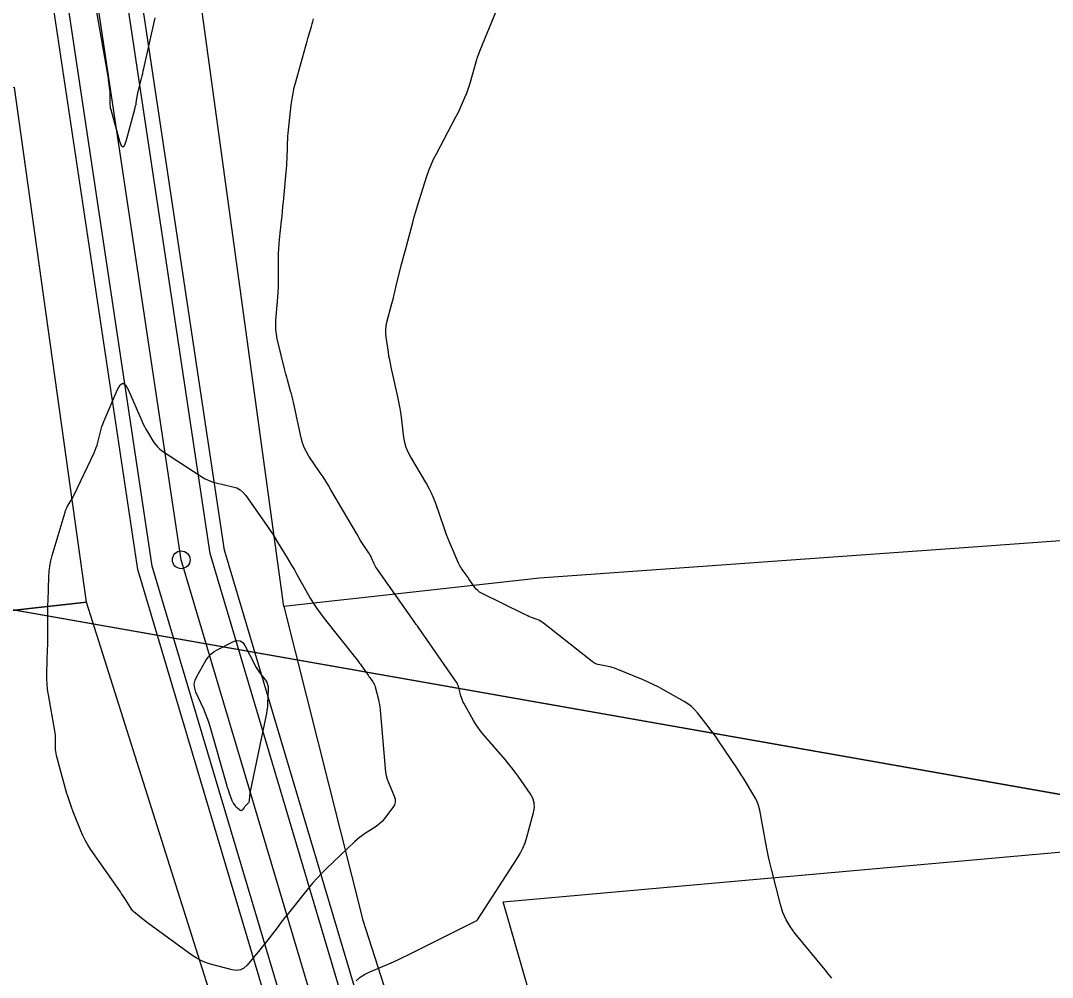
# Model space of a CAD drawing. Extents: x -534481 to -534256, y -1190577 to -1190138.
# Drawn here: x -534407.48 to -534390.01, y -1190463.81 to -1190447.62 of the extents above; entities that cross this region are included whole.
import ezdxf

# ---------------------------------------------------------------- set-up
doc = ezdxf.new("R2010")
doc.units = 0
for name, color, linetype in [('0_kroužky', 7, 'Continuous'), ('30', 7, 'Continuous'), ('31', 7, 'Continuous'), ('_N_osa', 7, 'Continuous'), ('_rámeček', 7, 'Continuous'), ('_tenka', 7, 'Continuous'), ('Hranice parcel', 7, 'Continuous'), ('Polygon budovy', 7, 'Continuous')]:
    doc.layers.add(name, color=color, linetype=linetype)

msp = doc.modelspace()

# ---------------------------------------------------------------- linework, layer by layer
at = {"layer": '0_kroužky'}
msp.add_circle((-534404.757, -1190456.741), 0.15, dxfattribs=at)
msp.add_circle((-534404.757, -1190456.741), 0.15, dxfattribs=at)
msp.add_circle((-534404.757, -1190456.741), 0.15, dxfattribs=at)
msp.add_circle((-534404.757, -1190456.741), 0.15, dxfattribs=at)
msp.add_circle((-534404.757, -1190456.741), 0.15, dxfattribs=at)
msp.add_circle((-534404.757, -1190456.741), 0.15, dxfattribs=at)
at = {"layer": '30'}
msp.add_lwpolyline([(-534401.793, -1190463.865), (-534401.728, -1190463.806), (-534401.656, -1190463.757), (-534401.577, -1190463.718), (-534401.245, -1190463.578), (-534401.163, -1190463.543), (-534401.08, -1190463.506), (-534400.999, -1190463.467), (-534400.918, -1190463.428), (-534399.755, -1190462.845), (-534399.748, -1190462.841), (-534399.746, -1190462.839), (-534399.742, -1190462.833), (-534399.071, -1190461.798), (-534399.019, -1190461.711), (-534398.975, -1190461.621), (-534398.937, -1190461.528), (-534398.907, -1190461.432), (-534398.793, -1190461.017), (-534398.779, -1190460.932), (-534398.784, -1190460.851), (-534398.807, -1190460.773), (-534398.849, -1190460.698), (-534399.054, -1190460.404), (-534399.106, -1190460.332), (-534399.16, -1190460.26), (-534399.216, -1190460.191), (-534399.273, -1190460.122), (-534399.655, -1190459.681), (-534399.698, -1190459.629), (-534399.737, -1190459.575), (-534399.774, -1190459.518), (-534399.809, -1190459.46), (-534399.972, -1190459.166), (-534399.988, -1190459.136), (-534400.001, -1190459.105), (-534400.013, -1190459.073), (-534400.022, -1190459.041), (-534400.056, -1190458.91), (-534400.066, -1190458.878), (-534400.078, -1190458.847), (-534400.094, -1190458.817), (-534400.112, -1190458.789), (-534400.74, -1190457.887), (-534400.759, -1190457.86), (-534400.778, -1190457.833), (-534400.835, -1190457.753), (-534400.854, -1190457.726), (-534401.448, -1190456.886), (-534401.462, -1190456.865), (-534401.475, -1190456.843), (-534401.486, -1190456.821), (-534401.497, -1190456.798), (-534401.537, -1190456.705), (-534401.548, -1190456.682), (-534401.559, -1190456.66), (-534401.572, -1190456.638), (-534401.585, -1190456.616), (-534401.697, -1190456.447), (-534401.72, -1190456.412), (-534401.742, -1190456.376), (-534401.764, -1190456.34), (-534401.786, -1190456.304), (-534402.222, -1190455.557), (-534402.266, -1190455.483), (-534402.31, -1190455.411), (-534402.356, -1190455.339), (-534402.404, -1190455.268), (-534402.595, -1190454.986), (-534402.639, -1190454.914), (-534402.676, -1190454.838), (-534402.705, -1190454.76), (-534402.727, -1190454.678), (-534402.857, -1190454.075), (-534402.868, -1190454.027), (-534402.88, -1190453.98), (-534402.892, -1190453.932), (-534402.905, -1190453.885), (-534402.958, -1190453.697), (-534402.971, -1190453.65), (-534402.984, -1190453.602), (-534402.996, -1190453.555), (-534403.008, -1190453.507), (-534403.131, -1190452.999), (-534403.146, -1190452.921), (-534403.155, -1190452.844), (-534403.158, -1190452.765), (-534403.154, -1190452.687), (-534403.125, -1190452.371), (-534403.119, -1190452.292), (-534403.115, -1190452.212), (-534403.112, -1190452.133), (-534403.111, -1190452.054), (-534403.111, -1190451.635), (-534403.11, -1190451.556), (-534403.107, -1190451.477), (-534403.101, -1190451.397), (-534403.094, -1190451.318), (-534403.059, -1190451.002), (-534403.05, -1190450.923), (-534403.042, -1190450.844), (-534403.034, -1190450.765), (-534403.027, -1190450.686), (-534402.98, -1190450.18), (-534402.975, -1190450.126), (-534402.971, -1190450.071), (-534402.968, -1190450.016), (-534402.966, -1190449.961), (-534402.96, -1190449.741), (-534402.958, -1190449.686), (-534402.954, -1190449.631), (-534402.95, -1190449.576), (-534402.945, -1190449.522), (-534402.893, -1190449.041), (-534402.881, -1190448.943), (-534402.864, -1190448.846), (-534402.844, -1190448.75), (-534402.819, -1190448.654), (-534402.648, -1190448.046), (-534402.636, -1190448.004), (-534402.625, -1190447.963), (-534402.613, -1190447.921), (-534402.601, -1190447.88), (-534402.553, -1190447.714), (-534402.541, -1190447.672), (-534402.53, -1190447.631), (-534402.518, -1190447.589)], dxfattribs=at)
msp.add_lwpolyline([(-534403.735, -1190460.984), (-534403.744, -1190460.987), (-534403.754, -1190460.986), (-534403.764, -1190460.979), (-534403.806, -1190460.943), (-534403.815, -1190460.935), (-534403.824, -1190460.926), (-534403.832, -1190460.916), (-534403.84, -1190460.906), (-534403.869, -1190460.865), (-534403.876, -1190460.855), (-534403.882, -1190460.844), (-534403.887, -1190460.832), (-534403.892, -1190460.821), (-534403.943, -1190460.68), (-534403.953, -1190460.652), (-534403.962, -1190460.624), (-534403.971, -1190460.597), (-534403.979, -1190460.569), (-534404.266, -1190459.56), (-534404.289, -1190459.486), (-534404.315, -1190459.413), (-534404.343, -1190459.34), (-534404.374, -1190459.269), (-534404.507, -1190458.982), (-534404.529, -1190458.914), (-534404.535, -1190458.846), (-534404.523, -1190458.779), (-534404.494, -1190458.713), (-534404.34, -1190458.447), (-534404.3, -1190458.387), (-534404.253, -1190458.336), (-534404.198, -1190458.292), (-534404.136, -1190458.256), (-534403.874, -1190458.126), (-534403.813, -1190458.106), (-534403.759, -1190458.11), (-534403.714, -1190458.139), (-534403.678, -1190458.192), (-534403.518, -1190458.509), (-534403.499, -1190458.545), (-534403.478, -1190458.58), (-534403.455, -1190458.615), (-534403.431, -1190458.648), (-534403.331, -1190458.779), (-534403.309, -1190458.813), (-534403.295, -1190458.849), (-534403.286, -1190458.887), (-534403.285, -1190458.927), (-534403.296, -1190459.176), (-534403.299, -1190459.231), (-534403.305, -1190459.286), (-534403.313, -1190459.341), (-534403.323, -1190459.395), (-534403.589, -1190460.662), (-534403.593, -1190460.68), (-534403.596, -1190460.698), (-534403.598, -1190460.717), (-534403.599, -1190460.735), (-534403.604, -1190460.82), (-534403.606, -1190460.832), (-534403.61, -1190460.843), (-534403.616, -1190460.852), (-534403.623, -1190460.861), (-534403.659, -1190460.895), (-534403.667, -1190460.903), (-534403.676, -1190460.912), (-534403.684, -1190460.921), (-534403.691, -1190460.93), (-534403.727, -1190460.976)], close=True, dxfattribs=at)
at = {"layer": '31'}
for points in [[(-534406.199, -1190447.439), (-534406.006, -1190448.53), (-534406, -1190448.562), (-534405.995, -1190448.593), (-534405.991, -1190448.624), (-534405.987, -1190448.656), (-534405.969, -1190448.789), (-534405.966, -1190448.817), (-534405.964, -1190448.845), (-534405.963, -1190448.872), (-534405.963, -1190448.9), (-534405.965, -1190449.012), (-534405.964, -1190449.039), (-534405.962, -1190449.067), (-534405.957, -1190449.094), (-534405.951, -1190449.121), (-534405.799, -1190449.656), (-534405.771, -1190449.73), (-534405.743, -1190449.754), (-534405.716, -1190449.729), (-534405.689, -1190449.656), (-534405.54, -1190449.115), (-534405.534, -1190449.088), (-534405.528, -1190449.061), (-534405.522, -1190449.035), (-534405.518, -1190449.007), (-534405.503, -1190448.899), (-534405.499, -1190448.872), (-534405.494, -1190448.845), (-534405.488, -1190448.818), (-534405.482, -1190448.791), (-534405.43, -1190448.594), (-534405.42, -1190448.552), (-534405.409, -1190448.51), (-534405.4, -1190448.468), (-534405.39, -1190448.426), (-534405.199, -1190447.567)], [(-534393.744, -1190463.821), (-534393.801, -1190463.75), (-534393.859, -1190463.679), (-534394.37, -1190463.059), (-534394.451, -1190462.948), (-534394.519, -1190462.831), (-534394.573, -1190462.707), (-534394.614, -1190462.576), (-534394.761, -1190461.997), (-534394.789, -1190461.883), (-534394.815, -1190461.768), (-534394.839, -1190461.653), (-534394.861, -1190461.538), (-534394.965, -1190460.979), (-534394.98, -1190460.913), (-534395.002, -1190460.849), (-534395.029, -1190460.787), (-534395.062, -1190460.728), (-534395.205, -1190460.495), (-534395.241, -1190460.437), (-534395.278, -1190460.379), (-534395.315, -1190460.321), (-534395.353, -1190460.264), (-534395.66, -1190459.805), (-534395.702, -1190459.743), (-534395.745, -1190459.683), (-534395.79, -1190459.623), (-534395.835, -1190459.564), (-534396.02, -1190459.33), (-534396.068, -1190459.274), (-534396.121, -1190459.224), (-534396.179, -1190459.179), (-534396.242, -1190459.14), (-534396.603, -1190458.936), (-534396.685, -1190458.892), (-534396.769, -1190458.85), (-534396.853, -1190458.81), (-534396.939, -1190458.773), (-534397.392, -1190458.588), (-534397.425, -1190458.575), (-534397.46, -1190458.564), (-534397.494, -1190458.554), (-534397.53, -1190458.547), (-534397.672, -1190458.52), (-534397.707, -1190458.511), (-534397.74, -1190458.499), (-534397.771, -1190458.482), (-534397.8, -1190458.462), (-534398.625, -1190457.812), (-534398.649, -1190457.794), (-534398.675, -1190457.778), (-534398.701, -1190457.764), (-534398.729, -1190457.752), (-534398.843, -1190457.709), (-534398.871, -1190457.698), (-534398.899, -1190457.686), (-534398.927, -1190457.674), (-534398.954, -1190457.661), (-534399.674, -1190457.305), (-534399.707, -1190457.286), (-534399.737, -1190457.263), (-534399.763, -1190457.237), (-534399.787, -1190457.208), (-534399.887, -1190457.063), (-534399.902, -1190457.041), (-534399.918, -1190457.019), (-534399.933, -1190456.997), (-534399.949, -1190456.975), (-534400.01, -1190456.888), (-534400.025, -1190456.866), (-534400.039, -1190456.843), (-534400.051, -1190456.82), (-534400.062, -1190456.795), (-534400.211, -1190456.451), (-534400.239, -1190456.385), (-534400.265, -1190456.319), (-534400.29, -1190456.252), (-534400.314, -1190456.185), (-534400.449, -1190455.788), (-534400.482, -1190455.701), (-534400.519, -1190455.615), (-534400.56, -1190455.532), (-534400.606, -1190455.45), (-534400.877, -1190454.994), (-534400.917, -1190454.918), (-534400.949, -1190454.839), (-534400.972, -1190454.757), (-534400.987, -1190454.672), (-534401.03, -1190454.326), (-534401.042, -1190454.24), (-534401.056, -1190454.154), (-534401.072, -1190454.068), (-534401.09, -1190453.983), (-534401.202, -1190453.483), (-534401.216, -1190453.42), (-534401.228, -1190453.357), (-534401.24, -1190453.293), (-534401.25, -1190453.229), (-534401.288, -1190452.973), (-534401.294, -1190452.909), (-534401.294, -1190452.845), (-534401.287, -1190452.782), (-534401.274, -1190452.719), (-534401.191, -1190452.402), (-534401.172, -1190452.328), (-534401.153, -1190452.254), (-534401.135, -1190452.181), (-534401.116, -1190452.107), (-534401.031, -1190451.762), (-534401.01, -1190451.68), (-534400.989, -1190451.598), (-534400.968, -1190451.516), (-534400.946, -1190451.435), (-534400.838, -1190451.033), (-534400.812, -1190450.939), (-534400.785, -1190450.845), (-534400.757, -1190450.752), (-534400.728, -1190450.659), (-534400.598, -1190450.251), (-534400.564, -1190450.153), (-534400.526, -1190450.056), (-534400.484, -1190449.962), (-534400.437, -1190449.869), (-534400.106, -1190449.244), (-534400.086, -1190449.205), (-534400.066, -1190449.165), (-534400.047, -1190449.126), (-534400.029, -1190449.086), (-534399.937, -1190448.877), (-534399.93, -1190448.861), (-534399.924, -1190448.844), (-534399.917, -1190448.828), (-534399.912, -1190448.811), (-534399.889, -1190448.744), (-534399.883, -1190448.727), (-534399.877, -1190448.71), (-534399.872, -1190448.694), (-534399.867, -1190448.677), (-534399.777, -1190448.353), (-534399.759, -1190448.293), (-534399.74, -1190448.235), (-534399.719, -1190448.177), (-534399.696, -1190448.119), (-534399.379, -1190447.352)]]:
    msp.add_lwpolyline(points, dxfattribs=at)
msp.add_lwpolyline([(-534403.696, -1190463.65), (-534403.756, -1190463.68), (-534403.821, -1190463.69), (-534403.893, -1190463.679), (-534404.26, -1190463.581), (-534404.345, -1190463.554), (-534404.426, -1190463.52), (-534404.503, -1190463.478), (-534404.577, -1190463.429), (-534405.329, -1190462.882), (-534405.354, -1190462.863), (-534405.38, -1190462.844), (-534405.405, -1190462.824), (-534405.431, -1190462.804), (-534405.531, -1190462.723), (-534405.555, -1190462.701), (-534405.577, -1190462.679), (-534405.597, -1190462.654), (-534405.615, -1190462.627), (-534405.702, -1190462.488), (-534405.723, -1190462.455), (-534405.744, -1190462.423), (-534405.765, -1190462.392), (-534405.787, -1190462.36), (-534406.291, -1190461.635), (-534406.338, -1190461.562), (-534406.381, -1190461.487), (-534406.42, -1190461.409), (-534406.455, -1190461.33), (-534406.585, -1190461.006), (-534406.616, -1190460.925), (-534406.645, -1190460.843), (-534406.671, -1190460.76), (-534406.696, -1190460.676), (-534406.866, -1190460.054), (-534406.874, -1190460.019), (-534406.879, -1190459.985), (-534406.883, -1190459.95), (-534406.884, -1190459.915), (-534406.884, -1190459.774), (-534406.885, -1190459.739), (-534406.887, -1190459.704), (-534406.891, -1190459.669), (-534406.896, -1190459.634), (-534407.004, -1190459.024), (-534407.018, -1190458.934), (-534407.027, -1190458.844), (-534407.031, -1190458.753), (-534407.03, -1190458.662), (-534407.019, -1190458.252), (-534407.017, -1190458.184), (-534407.016, -1190458.116), (-534407.015, -1190458.048), (-534407.015, -1190457.98), (-534407.015, -1190457.709), (-534407.014, -1190457.641), (-534407.014, -1190457.573), (-534407.012, -1190457.505), (-534407.01, -1190457.437), (-534406.998, -1190457.027), (-534406.992, -1190456.936), (-534406.981, -1190456.846), (-534406.963, -1190456.758), (-534406.94, -1190456.67), (-534406.721, -1190455.932), (-534406.713, -1190455.907), (-534406.703, -1190455.883), (-534406.692, -1190455.859), (-534406.679, -1190455.836), (-534406.625, -1190455.745), (-534406.612, -1190455.722), (-534406.599, -1190455.699), (-534406.587, -1190455.676), (-534406.576, -1190455.652), (-534406.232, -1190454.928), (-534406.213, -1190454.886), (-534406.197, -1190454.843), (-534406.182, -1190454.799), (-534406.17, -1190454.755), (-534406.125, -1190454.575), (-534406.113, -1190454.53), (-534406.099, -1190454.486), (-534406.083, -1190454.443), (-534406.066, -1190454.4), (-534405.833, -1190453.859), (-534405.788, -1190453.78), (-534405.743, -1190453.754), (-534405.698, -1190453.78), (-534405.654, -1190453.859), (-534405.426, -1190454.389), (-534405.405, -1190454.437), (-534405.381, -1190454.484), (-534405.356, -1190454.53), (-534405.329, -1190454.576), (-534405.219, -1190454.755), (-534405.189, -1190454.798), (-534405.155, -1190454.837), (-534405.117, -1190454.871), (-534405.075, -1190454.902), (-534404.426, -1190455.328), (-534404.364, -1190455.364), (-534404.3, -1190455.395), (-534404.234, -1190455.42), (-534404.165, -1190455.439), (-534403.884, -1190455.504), (-534403.817, -1190455.525), (-534403.758, -1190455.558), (-534403.706, -1190455.601), (-534403.661, -1190455.654), (-534403.296, -1190456.179), (-534403.251, -1190456.243), (-534403.208, -1190456.309), (-534403.166, -1190456.375), (-534403.125, -1190456.442), (-534402.962, -1190456.71), (-534402.922, -1190456.778), (-534402.882, -1190456.845), (-534402.842, -1190456.913), (-534402.803, -1190456.981), (-534402.572, -1190457.389), (-534402.519, -1190457.479), (-534402.462, -1190457.566), (-534402.402, -1190457.651), (-534402.339, -1190457.734), (-534401.784, -1190458.43), (-534401.764, -1190458.456), (-534401.744, -1190458.482), (-534401.724, -1190458.508), (-534401.705, -1190458.534), (-534401.619, -1190458.656), (-534401.606, -1190458.675), (-534401.592, -1190458.694), (-534401.579, -1190458.713), (-534401.566, -1190458.731), (-534401.514, -1190458.807), (-534401.501, -1190458.826), (-534401.491, -1190458.846), (-534401.482, -1190458.867), (-534401.476, -1190458.889), (-534401.42, -1190459.104), (-534401.41, -1190459.147), (-534401.401, -1190459.191), (-534401.395, -1190459.235), (-534401.39, -1190459.279), (-534401.304, -1190460.274), (-534401.297, -1190460.334), (-534401.285, -1190460.393), (-534401.268, -1190460.451), (-534401.247, -1190460.508), (-534401.15, -1190460.74), (-534401.135, -1190460.791), (-534401.134, -1190460.841), (-534401.148, -1190460.889), (-534401.175, -1190460.935), (-534401.317, -1190461.12), (-534401.351, -1190461.161), (-534401.389, -1190461.198), (-534401.429, -1190461.232), (-534401.473, -1190461.263), (-534401.653, -1190461.38), (-534401.697, -1190461.41), (-534401.74, -1190461.442), (-534401.781, -1190461.476), (-534401.821, -1190461.512), (-534402.296, -1190461.965), (-534402.378, -1190462.046), (-534402.458, -1190462.129), (-534402.535, -1190462.215), (-534402.608, -1190462.304), (-534402.965, -1190462.747), (-534403.004, -1190462.796), (-534403.042, -1190462.845), (-534403.08, -1190462.895), (-534403.118, -1190462.944), (-534403.268, -1190463.144), (-534403.306, -1190463.194), (-534403.345, -1190463.243), (-534403.384, -1190463.292), (-534403.424, -1190463.34), (-534403.643, -1190463.601)], close=True, dxfattribs=at)
at = {"layer": '_N_osa'}
msp.add_lwpolyline([(-534408.105, -1190518.46), (-534393.616, -1190502.389), (-534391.346, -1190496.962), (-534392.763, -1190488.017), (-534396.655, -1190477.752), (-534402.513, -1190464.283), (-534404.757, -1190456.741), (-534408.311, -1190433.088), (-534409.248, -1190427.879), (-534409.316, -1190416.054), (-534409.076, -1190409.418), (-534409.868, -1190391.439)], dxfattribs=at)
at = {"layer": '_rámeček'}
msp.add_line((-534316.367, -1190473.675), (-534462.611, -1190447.888), dxfattribs=at)
msp.add_lwpolyline([(-534298.134, -1190370.27), (-534444.378, -1190344.484), (-534462.611, -1190447.888), (-534316.367, -1190473.675)], dxfattribs=at)
at = {"layer": '_tenka'}
for points in [[(-534405.407, -1190514.348), (-534394.258, -1190501.982), (-534392.12, -1190496.869), (-534393.492, -1190488.211), (-534397.35, -1190478.035), (-534403.219, -1190464.54), (-534405.491, -1190456.905), (-534409.051, -1190433.21), (-534409.998, -1190427.948), (-534410.066, -1190416.042), (-534409.827, -1190409.421), (-534410.645, -1190390.84)], [(-534405.057, -1190514.333), (-534394.044, -1190502.118), (-534391.862, -1190496.9), (-534393.249, -1190488.146), (-534397.118, -1190477.94), (-534402.983, -1190464.455), (-534405.247, -1190456.85), (-534408.804, -1190433.17), (-534409.748, -1190427.925), (-534409.816, -1190416.046), (-534409.577, -1190409.42), (-534410.397, -1190390.795)], [(-534403.656, -1190514.273), (-534393.187, -1190502.661), (-534390.83, -1190497.024), (-534392.278, -1190487.888), (-534396.191, -1190477.563), (-534402.042, -1190464.111), (-534404.268, -1190456.632), (-534407.818, -1190433.007), (-534408.749, -1190427.833), (-534408.816, -1190416.061), (-534408.576, -1190409.416), (-534409.363, -1190391.537)], [(-534403.306, -1190514.257), (-534392.973, -1190502.796), (-534390.572, -1190497.055), (-534392.035, -1190487.824), (-534395.96, -1190477.469), (-534401.807, -1190464.025), (-534404.023, -1190456.578), (-534407.571, -1190432.966), (-534408.499, -1190427.81), (-534408.566, -1190416.065), (-534408.326, -1190409.415), (-534409.111, -1190391.586)]]:
    msp.add_lwpolyline(points, dxfattribs=at)
at = {"layer": 'Hranice parcel'}
for p, q in [((-534406.36, -1190457.46), (-534407.58, -1190448.75)), ((-534403.85, -1190465.4), (-534406.36, -1190457.46))]:
    msp.add_line(p, q, dxfattribs=at)
for points in [[(-534403.02, -1190457.53), (-534404.52, -1190446.6), (-534404.84, -1190442.37)], [(-534382.5, -1190455.87), (-534388.94, -1190456.35), (-534391.43, -1190456.53), (-534398.69, -1190457.05), (-534403.02, -1190457.53)], [(-534428.92, -1190459.94), (-534423.88, -1190459.32), (-534418.67, -1190458.67), (-534418.64, -1190458.82), (-534412.88, -1190458.18), (-534409.38, -1190457.79), (-534408.34, -1190457.68), (-534406.36, -1190457.46)], [(-534403.02, -1190457.53), (-534401.68, -1190462.84), (-534400.78, -1190465.65), (-534400.22, -1190466.7), (-534397.97, -1190470.9)]]:
    msp.add_lwpolyline(points, dxfattribs=at)
at = {"layer": 'Polygon budovy'}
for points in [[(-534430.23, -1190451.45), (-534428.92, -1190459.94), (-534423.88, -1190459.32), (-534424.22, -1190456.18), (-534408.9, -1190454.19), (-534408.34, -1190457.68), (-534406.36, -1190457.46), (-534407.58, -1190448.75), (-534412.6, -1190449.51), (-534415.69, -1190449.97), (-534422.73, -1190450.69)], [(-534399.31, -1190462.53), (-534388.45, -1190461.56), (-534388.15, -1190465.42), (-534390.79, -1190465.51), (-534390.65, -1190466.89), (-534394.59, -1190467.34), (-534394.49, -1190468.2), (-534395.52, -1190468.35), (-534395.33, -1190470.44), (-534393.74, -1190470.15), (-534381.52, -1190467.98), (-534382.5, -1190455.87), (-534388.94, -1190456.35), (-534391.43, -1190456.53), (-534398.69, -1190457.05), (-534403.02, -1190457.53), (-534401.68, -1190462.84), (-534400.78, -1190465.65), (-534400.22, -1190466.7), (-534398.32, -1190465.96)], [(-534428.92, -1190459.94), (-534427.58, -1190468.08), (-534423.54, -1190467.58), (-534422.92, -1190467.48), (-534423.48, -1190463.44), (-534417.22, -1190462.74), (-534408.6, -1190461.72), (-534408.43, -1190464.65), (-534409.02, -1190464.79), (-534408.85, -1190466.06), (-534403.85, -1190465.4), (-534406.36, -1190457.46), (-534408.34, -1190457.68), (-534409.38, -1190457.79), (-534412.88, -1190458.18), (-534418.64, -1190458.82), (-534418.67, -1190458.67), (-534423.88, -1190459.32)]]:
    msp.add_lwpolyline(points, close=True, dxfattribs=at)

doc.saveas('drawing.dxf')
